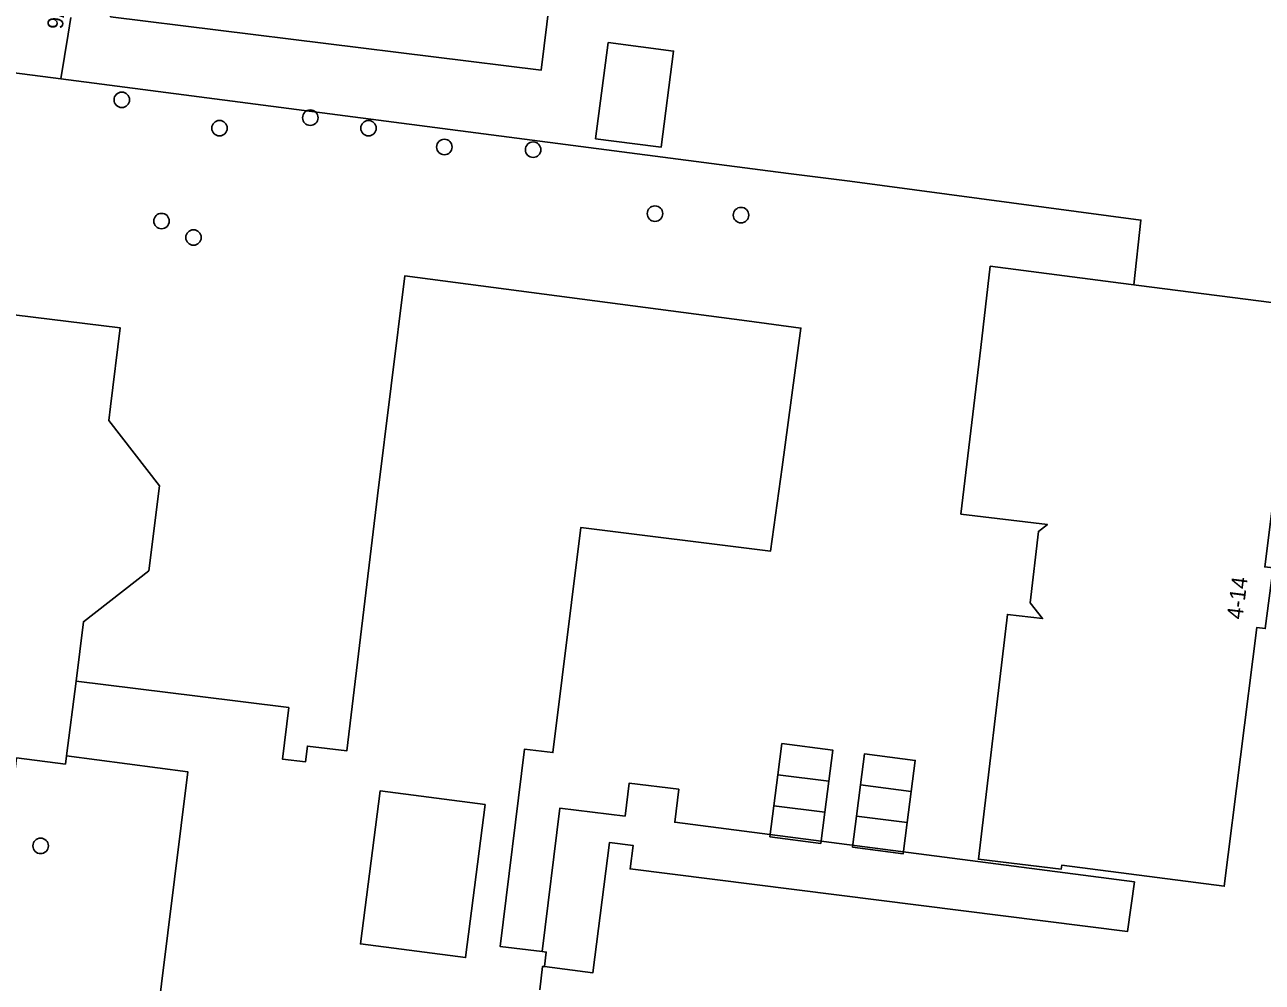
# Model space of a CAD drawing. Extents: x 161692 to 162379, y 380760 to 381678.
# Drawn here: x 162129 to 162207.2, y 381256.3 to 381316.7 of the extents above; entities that cross this region are included whole.
import ezdxf

# ---------------------------------------------------------------- set-up
doc = ezdxf.new("R2010")
doc.units = 0
for name, color, linetype in [('IMGEO_Boom', 7, 'Continuous'), ('IMGEO_Erf', 7, 'Continuous'), ('IMGEO_Hek', 7, 'Continuous'), ('IMGEO_Muur', 7, 'Continuous'), ('IMGEO_Pand', 7, 'Continuous'), ('IMGEO_Pand_nummerreeks', 7, 'Continuous'), ('IMGEO_Pand_vergunning_verleend', 7, 'Continuous')]:
    doc.layers.add(name, color=color, linetype=linetype)

msp = doc.modelspace()

# ---------------------------------------------------------------- linework, layer by layer
at = {"layer": 'IMGEO_Boom'}
for centre in [(162135.138, 381312), (162147.043, 381310.868), (162141.308, 381310.207), (162150.722, 381310.207), (162155.514, 381309.019), (162161.118, 381308.849), (162168.816, 381304.81), (162137.648, 381304.34), (162174.249, 381304.717), (162139.666, 381303.302), (162130.01, 381264.874)]:
    msp.add_circle(centre, 0.489, dxfattribs=at)
at = {"layer": 'IMGEO_Erf'}
for points in [[(162165.679, 381346.706), (162161.625, 381313.867), (162134.432, 381317.237)], [(162127.298, 381298.553), (162135.038, 381297.59), (162134.421, 381292.629), (162134.311, 381291.746), (162137.521, 381287.624), (162136.853, 381282.254), (162132.717, 381279.034), (162132.25, 381275.283), (162139.917, 381274.329), (162145.687, 381273.611), (162145.282, 381270.356), (162146.741, 381270.175), (162146.865, 381271.177), (162149.346, 381270.868), (162151.296, 381286.984), (162153.013, 381300.878), (162174.617, 381298.033), (162178.033, 381297.583), (162176.838, 381288.803), (162176.115, 381283.496), (162164.138, 381284.985), (162162.37, 381270.764), (162160.584, 381270.986), (162159.034, 381258.522), (162161.684, 381258.193), (162162.812, 381267.265), (162166.931, 381266.754), (162167.19, 381268.839), (162170.317, 381268.452), (162170.059, 381266.368), (162199.099, 381262.596), (162198.664, 381259.471), (162167.246, 381263.416), (162167.433, 381264.904), (162165.944, 381265.091), (162164.898, 381256.856), (162161.831, 381257.249), (162161.714, 381257.264), (162161.536, 381255.789)], [(162136.376, 381245.994), (162139.307, 381269.56), (162131.642, 381270.553), (162131.576, 381270.038), (162128.497, 381270.431), (162127.825, 381264.9), (162124.918, 381242.767)]]:
    msp.add_lwpolyline(points, dxfattribs=at)
for points in [[(162168.865, 381309.044), (162165.067, 381309.539), (162165.859, 381315.616), (162169.995, 381315.077), (162169.203, 381309)], [(162189.386, 381296.356), (162189.993, 381301.484), (162199.379, 381300.274), (162209.398, 381298.982), (162207.327, 381282.496), (162207.853, 381282.43), (162207.361, 381278.603), (162206.835, 381278.67), (162204.775, 381262.327), (162194.506, 381263.648), (162194.478, 381263.412), (162189.248, 381264.032), (162191.071, 381279.491), (162193.294, 381279.228), (162192.505, 381280.228), (162193.037, 381284.738), (162193.601, 381285.184), (162188.14, 381285.829)], [(162158.092, 381267.484), (162151.454, 381268.346), (162150.208, 381258.683), (162156.852, 381257.821)]]:
    msp.add_lwpolyline(points, close=True, dxfattribs=at)
at = {"layer": 'IMGEO_Hek'}
for points in [[(162131.285, 381313.315), (162131.744, 381316.146), (162131.913, 381317.19)], [(162177.258, 381307.338), (162175.465, 381307.575)], [(162177.258, 381307.338), (162181.129, 381306.864)], [(162181.129, 381306.864), (162199.507, 381304.405), (162199.059, 381300.315)]]:
    msp.add_lwpolyline(points, dxfattribs=at)
at = {"layer": 'IMGEO_Muur'}
for points in [[(162131.285, 381313.315), (162124.917, 381314.142)], [(162175.465, 381307.575), (162131.285, 381313.315)]]:
    msp.add_lwpolyline(points, dxfattribs=at)
at = {"layer": 'IMGEO_Pand'}
for points in [[(162134.432, 381317.237), (162161.625, 381313.867), (162165.679, 381346.706), (162158.218, 381347.626), (162158.194, 381347.428), (162154.335, 381347.878), (162154.36, 381348.077), (162142.531, 381349.53), (162144.484, 381364.551), (162146.102, 381364.353), (162147.104, 381372.539), (162150.707, 381372.093), (162152.097, 381383.312), (162140.498, 381384.744), (162137.56, 381385.107), (162136.618, 381385.223), (162132.353, 381350.918), (162131.982, 381347.932), (162131.095, 381340.794), (162136.871, 381340.077), (162136.549, 381337.414), (162135.685, 381337.52), (162133.628, 381320.511), (162134.819, 381320.363)], [(162165.067, 381309.539), (162168.865, 381309.044), (162169.203, 381309), (162169.995, 381315.077), (162165.859, 381315.616)], [(162207.853, 381282.43), (162207.327, 381282.496), (162209.398, 381298.982), (162199.379, 381300.274), (162189.993, 381301.484), (162189.386, 381296.356), (162188.14, 381285.829), (162193.601, 381285.184), (162193.037, 381284.738), (162192.505, 381280.228), (162193.294, 381279.228), (162191.071, 381279.491), (162189.248, 381264.032), (162194.478, 381263.412), (162194.506, 381263.648), (162204.775, 381262.327), (162206.835, 381278.67), (162207.361, 381278.603)], [(162161.684, 381258.193), (162161.951, 381258.16), (162161.831, 381257.249), (162164.898, 381256.856), (162165.944, 381265.091), (162167.433, 381264.904), (162167.246, 381263.416), (162198.664, 381259.471), (162199.099, 381262.596), (162170.059, 381266.368), (162170.317, 381268.452), (162167.19, 381268.839), (162166.931, 381266.754), (162162.812, 381267.265)], [(162158.092, 381267.484), (162156.852, 381257.821), (162150.208, 381258.683), (162151.454, 381268.346)]]:
    msp.add_lwpolyline(points, close=True, dxfattribs=at)
for points in [[(162161.536, 381255.789), (162161.714, 381257.264), (162161.831, 381257.249), (162161.951, 381258.16), (162161.684, 381258.193), (162159.034, 381258.522), (162160.584, 381270.986), (162162.37, 381270.764), (162164.138, 381284.985), (162176.115, 381283.496), (162176.838, 381288.803), (162178.033, 381297.583), (162174.617, 381298.033), (162153.013, 381300.878), (162151.296, 381286.984), (162149.346, 381270.868), (162146.865, 381271.177), (162146.741, 381270.175), (162145.282, 381270.356), (162145.687, 381273.611), (162139.917, 381274.329), (162132.25, 381275.283), (162131.642, 381270.553), (162139.307, 381269.56), (162136.376, 381245.994)], [(162137.521, 381287.624), (162134.311, 381291.746), (162134.421, 381292.629), (162135.038, 381297.59), (162127.298, 381298.553)], [(162128.497, 381270.431), (162131.576, 381270.038), (162131.642, 381270.553), (162132.25, 381275.283), (162132.717, 381279.034), (162136.853, 381282.254), (162137.521, 381287.624)]]:
    msp.add_lwpolyline(points, dxfattribs=at)
at = {"layer": 'IMGEO_Pand_vergunning_verleend'}
for points in [[(162176.579, 381269.369), (162176.831, 381271.332), (162180.042, 381270.92), (162179.79, 381268.958)], [(162181.793, 381268.721), (162182.045, 381270.686), (162185.256, 381270.274), (162185.004, 381268.309)], [(162176.328, 381267.407), (162176.579, 381269.369), (162179.79, 381268.958), (162179.538, 381266.995)], [(162181.541, 381266.756), (162181.793, 381268.721), (162185.004, 381268.309), (162184.752, 381266.344)], [(162176.076, 381265.445), (162176.328, 381267.407), (162179.538, 381266.995), (162179.287, 381265.033)], [(162181.289, 381264.791), (162181.541, 381266.756), (162184.752, 381266.344), (162184.5, 381264.379)]]:
    msp.add_lwpolyline(points, close=True, dxfattribs=at)

# ---------------------------------------------------------------- texts
at = {"layer": 'IMGEO_Pand_nummerreeks'}
for s, rotation, p in [('9/N01', 85.76361, (162131.419, 381316.44)), ('4-14', 82.67208, (162205.918, 381279.146))]:
    msp.add_text(s, height=1, rotation=rotation, dxfattribs=at).set_placement(p)

doc.saveas('drawing.dxf')
